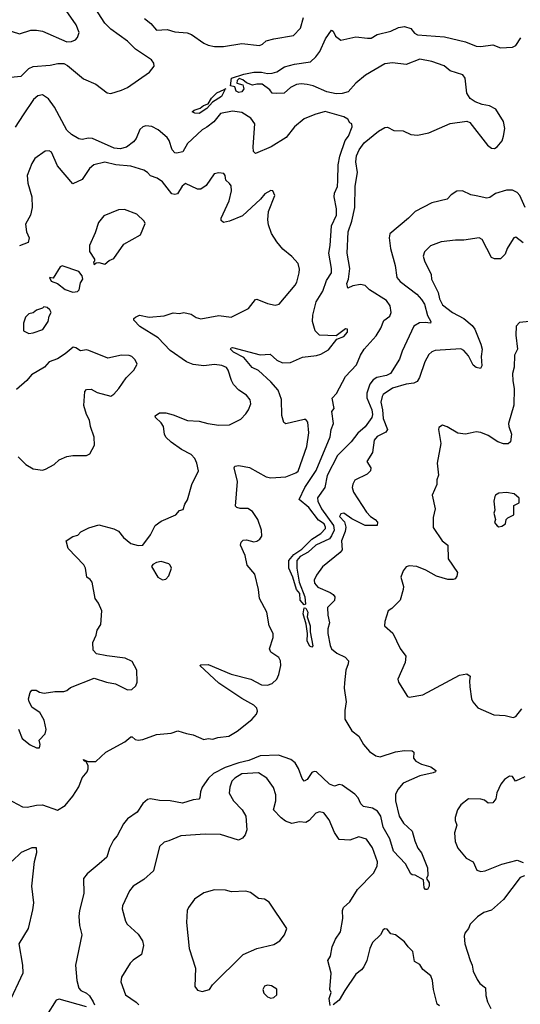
# Model space of a CAD drawing. Extents: x 2057697 to 2160550, y 827490 to 1016834.
# Tile 432 of 509: x 2088496 to 2091785, y 996148 to 1002620. Entities that reach past the tile are written whole.
import ezdxf

# ---------------------------------------------------------------- set-up
doc = ezdxf.new("R2010")
doc.units = 0

msp = doc.modelspace()

# ---------------------------------------------------------------- linework, layer by layer
at = {"layer": '0CON20XD'}
for points in [[(2088435, 1002241.8), (2088505, 1002249.2), (2088555, 1002298.7), (2088585, 1002312.2), (2088695, 1002321.2), (2088747.2, 1002332.8), (2088785, 1002331.2), (2088809.2, 1002319.2), (2088915, 1002230.4), (2088995, 1002195.5), (2089069.4, 1002139.4), (2089095, 1002135.5), (2089165.6, 1002155.6), (2089205, 1002173.9), (2089349.6, 1002275), (2089378.6, 1002315), (2089377.1, 1002335), (2089361.9, 1002355), (2089256.5, 1002425), (2089205, 1002477.8), (2089095, 1002556.4), (2089056, 1002596), (2088948, 1002765)], [(2088277.5, 1002625), (2088325, 1002582), (2088385, 1002570), (2088445, 1002541.2), (2088495, 1002526.7), (2088568.8, 1002551.2), (2088605, 1002552), (2088645, 1002544.2), (2088805, 1002473.8), (2088835, 1002476.2), (2088862.3, 1002487.7), (2088875, 1002502.5), (2088886, 1002535), (2088867.1, 1002585), (2088800.1, 1002680.1)], [(2089315, 1002626.7), (2089356.7, 1002595), (2089395, 1002551.4), (2089465, 1002554.4), (2089515, 1002540), (2089595.8, 1002534.2), (2089625, 1002522.2), (2089705, 1002465.6), (2089735, 1002451.5), (2089775, 1002443.5), (2089835, 1002444.5), (2089955, 1002463.8), (2090070.5, 1002449.5), (2090091.7, 1002458.3), (2090115, 1002481.2), (2090165, 1002493.3), (2090295, 1002516.2), (2090341.2, 1002565), (2090360, 1002635)], [(2091818.4, 1001385), (2091781.6, 1001465), (2091765, 1001484.1), (2091735, 1001498.9), (2091695, 1001498.9), (2091622, 1001478), (2091585, 1001450.9), (2091565, 1001446.8), (2091495, 1001462.7), (2091459.5, 1001469.5), (2091405, 1001494.6), (2091368.1, 1001491.9), (2091331.5, 1001468.5), (2091305, 1001440), (2091205, 1001415.8), (2091095, 1001360), (2091051.4, 1001315), (2090927.3, 1001212.7), (2090924.5, 1001185.5), (2090932.2, 1001115), (2090962.4, 1001005), (2090974.8, 1000924.8), (2090995, 1000898.8), (2091104.4, 1000815), (2091135, 1000780), (2091155, 1000750.8), (2091175.3, 1000675.3), (2091197.1, 1000635), (2091195, 1000624.3), (2091159.8, 1000629.8), (2091123.1, 1000626.9), (2091084.8, 1000605.2), (2091008.7, 1000441.3), (2090991.3, 1000388.7), (2090932.5, 1000295), (2090905, 1000280.4), (2090842.1, 1000267.9), (2090818.3, 1000251.7), (2090796.7, 1000223.3), (2090777.5, 1000165), (2090776.1, 1000135), (2090810.6, 1000055), (2090814.1, 1000025), (2090809.2, 1000005), (2090765, 999942.5), (2090717.4, 999902.6), (2090672.9, 999845), (2090585, 999754.2), (2090517.1, 999622.9), (2090501.2, 999545), (2090453.6, 999476.4), (2090454, 999455), (2090478.9, 999405), (2090558.2, 999295), (2090561.8, 999265), (2090545, 999227.5), (2090532, 999208), (2090442, 999165), (2090390.8, 999119.2), (2090338.9, 999091.1), (2090317.1, 999065), (2090316.7, 999015), (2090332.9, 998922.9), (2090369.2, 998825), (2090373, 998777), (2090365, 998772.5), (2090338.9, 998805), (2090337.4, 998847.4), (2090313.6, 998873.6), (2090289.5, 998955), (2090263.5, 999015), (2090263.3, 999065), (2090296.8, 999105), (2090350, 999140), (2090415, 999205.7), (2090475, 999241.9), (2090504.3, 999275), (2090505.7, 999285), (2090495.7, 999305), (2090459.1, 999329.1), (2090395, 999414.2), (2090331.1, 999465), (2090370.2, 999545), (2090443.9, 999656.1), (2090535, 999877.5), (2090543, 999927), (2090558, 999965), (2090547.5, 1000045), (2090562.5, 1000065), (2090548.3, 1000131.7), (2090576.4, 1000163.6), (2090635.6, 1000275), (2090709.3, 1000350.7), (2090735.3, 1000414.7), (2090760, 1000455), (2090838.3, 1000541.7), (2090868.3, 1000591.7), (2090888.6, 1000641.4), (2090928.3, 1000671.7), (2090936.8, 1000695), (2090929.3, 1000739.3), (2090905, 1000774.6), (2090795, 1000844.7), (2090765, 1000872.5), (2090735, 1000878.6), (2090685, 1000870), (2090652.5, 1000855), (2090646, 1000885), (2090655.6, 1000915), (2090664.1, 1000985), (2090647.5, 1001085), (2090655, 1001225.8), (2090678.6, 1001295), (2090697.4, 1001385), (2090699.5, 1001525), (2090716.5, 1001615), (2090704.8, 1001685), (2090708.2, 1001725), (2090727.1, 1001765), (2090758.9, 1001811.1), (2090853.3, 1001886.7), (2090895, 1001910.2), (2090912.3, 1001912.3), (2090955, 1001891.9), (2091015, 1001888.7), (2091065, 1001865.4), (2091108.9, 1001861.1), (2091183.8, 1001876.2), (2091325, 1001936.5), (2091433.2, 1001953.2), (2091453.3, 1001943.3), (2091570, 1001795), (2091595, 1001775.8), (2091615, 1001772.9), (2091633.8, 1001785), (2091665.7, 1001824.3), (2091675.6, 1001854.4), (2091683.3, 1001905), (2091675, 1001951.2), (2091625, 1002031.9), (2091583.9, 1002053.9), (2091535, 1002061.5), (2091488.8, 1002078.8), (2091455, 1002101.9), (2091435, 1002136.2), (2091422.7, 1002235), (2091407.2, 1002257.2), (2091325, 1002283.1), (2091285, 1002317.5), (2091205, 1002344.3), (2091125, 1002361.2), (2091035, 1002325.4), (2090945, 1002336.7), (2090895, 1002329.3), (2090767.1, 1002255), (2090705, 1002202.9), (2090654.1, 1002145.9), (2090615.4, 1002134.6), (2090575, 1002133.1), (2090515, 1002145.5), (2090424.6, 1002184.6), (2090384.6, 1002194.6), (2090345, 1002198.9), (2090315, 1002193.3), (2090275.5, 1002174.5), (2090233.9, 1002136.1), (2090185, 1002133.8), (2090155, 1002137.5), (2090139.3, 1002159.3), (2090090, 1002195), (2090055, 1002196.7), (2090025, 1002188.8), (2089985.7, 1002205.7), (2089962.5, 1002225), (2089937, 1002233), (2089925, 1002220), (2089923, 1002203), (2089961.2, 1002191.2), (2089968.8, 1002165), (2089955, 1002146), (2089935, 1002140.8), (2089919.2, 1002149.2), (2089909.3, 1002179.3), (2089881.2, 1002185), (2089887.5, 1002235), (2089968.5, 1002261.5), (2090035, 1002275.3), (2090085, 1002274.7), (2090125, 1002265.4), (2090155, 1002267.9), (2090185, 1002277.1), (2090235, 1002310.5), (2090302, 1002328), (2090406.2, 1002343.8), (2090442.5, 1002375), (2090468.9, 1002411.1), (2090505, 1002493.3), (2090545, 1002550), (2090555, 1002543.3), (2090571.3, 1002511.3), (2090605, 1002486), (2090705, 1002507.8), (2090781.4, 1002498.6), (2090805, 1002498.6), (2090845, 1002522.2), (2090935, 1002544.7), (2090985, 1002569.1), (2091025, 1002575.4), (2091065, 1002561.9), (2091091, 1002531), (2091110.5, 1002520.5), (2091286.2, 1002506.2), (2091424.8, 1002474.8), (2091495, 1002444.7), (2091525, 1002442.8), (2091604.6, 1002454.6), (2091655, 1002435.6), (2091735, 1002438.1), (2091755, 1002450.8), (2091789.6, 1002500.4)], [(2089675, 1002003.1), (2089647.5, 1002005), (2089630, 1002015), (2089642.5, 1002025), (2089682.5, 1002037.5), (2089703.3, 1002055), (2089734.4, 1002065.6), (2089755.8, 1002105), (2089790.4, 1002139.6), (2089839.7, 1002160.6), (2089850, 1002165), (2089839.7, 1002160.6), (2089842.5, 1002155), (2089820.8, 1002115), (2089762.2, 1002077.8), (2089725, 1002036), (2089675, 1002003.1)], [(2088415, 997498), (2088515, 997445.7), (2088545, 997443.3), (2088607, 997457), (2088645, 997457.8), (2088745, 997424.3), (2088795, 997454.4), (2088845.6, 997515), (2088883.2, 997576.8), (2088905, 997636.9), (2088938.5, 997675), (2088946.5, 997695), (2088945.4, 997715.4), (2088933, 997743), (2088920, 997745), (2088915, 997756), (2088943.3, 997743.3), (2088995, 997744.4), (2089060.8, 997805), (2089187, 997873), (2089225, 997905.8), (2089235, 997906.2), (2089255, 997888), (2089275, 997883.1), (2089305, 997887.5), (2089395, 997921.5), (2089490.5, 997929.5), (2089535, 997946.2), (2089591.7, 997928.3), (2089635, 997918.8), (2089705, 997888.8), (2089735, 997893.9), (2089765, 997890), (2089797.9, 997902.1), (2089869.8, 997910.2), (2089925, 997942.3), (2090020.2, 998019.8), (2090051.2, 998055), (2090058.8, 998075), (2090054, 998095), (2090034, 998115), (2089955, 998158.2), (2089805, 998258.6), (2089680, 998375), (2089685, 998380), (2089735, 998381.2), (2089885, 998317.5), (2090015, 998284.4), (2090085, 998248.1), (2090125, 998246.5), (2090155, 998256.7), (2090185.8, 998284.2), (2090199.6, 998315), (2090211.2, 998375), (2090209.5, 998405), (2090197.9, 998427.9), (2090145, 998463.3), (2090136.7, 998485), (2090161.2, 998558.8), (2090161.9, 998585), (2090134.7, 998634.7), (2090119.2, 998725), (2090071.8, 998815), (2090065.5, 998875), (2090041.1, 998975), (2089990, 999035), (2089977.2, 999097.2), (2089946.7, 999165), (2089950, 999185), (2089965, 999198.8), (2089985, 999200), (2090035, 999188.5), (2090055, 999192.5), (2090074, 999205), (2090086, 999225), (2090084.4, 999265), (2090060.5, 999335), (2090025, 999388), (2089995, 999406.2), (2089945, 999406.7), (2089922.5, 999412.5), (2089913, 999423), (2089927.9, 999585), (2089904.2, 999675), (2089910, 999685), (2089935, 999690), (2090005, 999675.8), (2090115, 999614.4), (2090145, 999608.1), (2090244.4, 999615.6), (2090309.5, 999640.5), (2090325, 999652.9), (2090382.1, 999815), (2090396.5, 999905), (2090388.1, 999975), (2090375, 999990.8), (2090365, 999991.9), (2090245, 999964.2), (2090231.3, 999971.3), (2090217.8, 1000017.8), (2090215, 1000123.3), (2090194.6, 1000185), (2090145, 1000240), (2090065, 1000312.8), (2090023.6, 1000333.6), (2089968.8, 1000398.8), (2089901.4, 1000435), (2089880, 1000455), (2089885, 1000463.8), (2089895, 1000464.3), (2090075, 1000417.3), (2090142.2, 1000422.2), (2090185, 1000381.9), (2090222.5, 1000365), (2090275, 1000366.9), (2090355, 1000401.4), (2090445, 1000412), (2090475, 1000422), (2090525, 1000450), (2090580.7, 1000519.3), (2090625, 1000537.5), (2090650, 1000565), (2090650, 1000585), (2090637, 1000587), (2090575, 1000542.5), (2090465, 1000547.1), (2090438.1, 1000575), (2090419.6, 1000635), (2090421.7, 1000678.3), (2090444.5, 1000765), (2090488.2, 1000835), (2090512.7, 1000905), (2090544, 1000956), (2090545.3, 1000985.3), (2090526.2, 1001085), (2090536.2, 1001135), (2090544.7, 1001265), (2090578, 1001335), (2090576.5, 1001376.5), (2090561.8, 1001455), (2090565, 1001478.8), (2090585, 1001523.3), (2090586.2, 1001563.8), (2090589.1, 1001665), (2090598.3, 1001721.7), (2090634.4, 1001825), (2090656.9, 1001855), (2090680, 1001915), (2090677.5, 1001935), (2090665, 1001942.5), (2090651.2, 1001965), (2090625, 1001981.9), (2090503.6, 1002016.4), (2090435, 1001997.1), (2090365, 1001968.1), (2090302, 1001915), (2090246.7, 1001845), (2090148, 1001785), (2090045, 1001740), (2090032.6, 1001752.6), (2090029.6, 1001785), (2090041.8, 1001935), (2090015, 1001973.3), (2089955, 1002009.6), (2089895, 1002017.9), (2089815, 1002003.6), (2089771.4, 1001948.6), (2089726.3, 1001913.7), (2089694.5, 1001895.5), (2089598.9, 1001805), (2089568, 1001752), (2089525, 1001741.8), (2089514.3, 1001745), (2089497.3, 1001765), (2089478.2, 1001825), (2089465.5, 1001845), (2089405, 1001896.1), (2089363.3, 1001916.7), (2089325, 1001921.4), (2089305, 1001915.6), (2089285, 1001896.9), (2089261.3, 1001838.7), (2089243.8, 1001816.2), (2089197.6, 1001782.4), (2089155, 1001770.4), (2089116.9, 1001775), (2088975, 1001838.4), (2088948.8, 1001841.2), (2088905, 1001832.5), (2088885, 1001836.5), (2088835, 1001864.7), (2088805, 1001893.2), (2088725.3, 1002045), (2088685, 1002098.9), (2088646.1, 1002126.1), (2088615, 1002118.5), (2088585.5, 1002095), (2088518.8, 1001995), (2088465, 1001913.3)], [(2088487, 997957), (2088511.2, 997895), (2088563.9, 997853.9), (2088605, 997833.3), (2088625, 997833.3), (2088630, 997855), (2088622.5, 997885), (2088663.6, 997926.4), (2088670, 997955), (2088656, 998015), (2088627.5, 998065), (2088578.3, 998098.3), (2088556.7, 998135), (2088553.9, 998156.1), (2088563.6, 998196.4), (2088575, 998212.5), (2088603, 998213), (2088625, 998200), (2088656.4, 998193.6), (2088726.4, 998203.6), (2088786.1, 998203.9), (2088805, 998210), (2088828.8, 998231.2), (2088985, 998292.5), (2089065, 998265.7), (2089124.4, 998254.4), (2089205, 998214), (2089232.7, 998217.3), (2089259.1, 998240.9), (2089267.5, 998265), (2089264.4, 998344.4), (2089235, 998402), (2089187.7, 998422.3), (2089068.6, 998438.6), (2089000.5, 998450.5), (2088977.5, 998475), (2088976.7, 998525), (2088998.8, 998575), (2089005, 998607.5), (2089028.8, 998645), (2089036.2, 998735), (2089014.2, 998784.2), (2088991.2, 998815), (2088971.7, 998921.7), (2088959.5, 998939.5), (2088937.5, 998955), (2088927.5, 999015), (2088917, 999037), (2088814.4, 999144.4), (2088800, 999195), (2088845, 999222.5), (2088878.3, 999231.7), (2088897, 999253), (2088949.3, 999280.7), (2089015, 999300), (2089115, 999272.5), (2089145, 999256.7), (2089176.7, 999215), (2089225, 999176), (2089274.1, 999164.1), (2089305, 999166.7), (2089355.8, 999234.2), (2089386.2, 999295), (2089425, 999323.8), (2089522.5, 999365), (2089545, 999392.5), (2089570, 999400), (2089580, 999435), (2089597.3, 999462.7), (2089626, 999565), (2089670, 999655), (2089660.6, 999705), (2089646, 999736), (2089622.4, 999762.4), (2089559.2, 999795), (2089491.7, 999841.7), (2089455.6, 999875), (2089446.7, 999895), (2089440.6, 999945), (2089425, 999970.8), (2089388, 1000005), (2089386, 1000015), (2089415, 1000035.8), (2089455, 1000035.6), (2089505, 1000023.3), (2089597.5, 999985), (2089675, 999981.1), (2089732.5, 999965), (2089805, 999954.4), (2089875, 999956.9), (2089948, 999995), (2089982, 1000028), (2089998.6, 1000055), (2090014, 1000095), (2090010.3, 1000120.3), (2089985, 1000152), (2089934.6, 1000184.6), (2089900.8, 1000220.8), (2089887, 1000247), (2089866.2, 1000316.2), (2089855, 1000332.5), (2089825, 1000346.4), (2089776.7, 1000353.3), (2089705, 1000344.5), (2089635, 1000353.1), (2089591.5, 1000371.5), (2089485, 1000444.5), (2089405, 1000529.1), (2089284.1, 1000604.1), (2089246.7, 1000645), (2089246.7, 1000655), (2089255.8, 1000664.2), (2089283, 1000677), (2089346.4, 1000663.6), (2089445, 1000673.6), (2089505, 1000691.9), (2089545, 1000688.6), (2089575, 1000694.2), (2089623.2, 1000683.2), (2089655, 1000662.5), (2089685, 1000652.5), (2089805, 1000674.3), (2089885, 1000664.3), (2089998.8, 1000721.2), (2090045, 1000781.2), (2090055, 1000783.8), (2090125, 1000754), (2090175, 1000744.2), (2090201.2, 1000748.8), (2090305.6, 1000874.4), (2090317.5, 1000895), (2090333.1, 1000955), (2090335, 1000980), (2090325, 1001016.7), (2090283.5, 1001063.5), (2090225, 1001111.1), (2090185, 1001160), (2090151.2, 1001215), (2090131.7, 1001271.7), (2090126.5, 1001305), (2090131.3, 1001358.7), (2090172.5, 1001465), (2090160, 1001495), (2090145, 1001496.2), (2090106.7, 1001475), (2090079.1, 1001440.9), (2089958.7, 1001331.3), (2089875, 1001296.2), (2089835, 1001287.5), (2089819.3, 1001299.3), (2089818.8, 1001315), (2089872, 1001428), (2089887.1, 1001495), (2089885, 1001526.7), (2089875, 1001543.8), (2089850, 1001565), (2089846.2, 1001595), (2089837.7, 1001607.7), (2089805, 1001613.3), (2089774.2, 1001605.8), (2089720.9, 1001529.1), (2089685, 1001506.2), (2089665, 1001506), (2089585, 1001543.8), (2089564, 1001525), (2089533.3, 1001475), (2089515, 1001470), (2089495.9, 1001475.9), (2089433.1, 1001553.1), (2089399.1, 1001579.1), (2089355, 1001593.1), (2089335, 1001615.7), (2089310.7, 1001630.7), (2089225, 1001657.5), (2089127.5, 1001665), (2089055, 1001682.9), (2088982.5, 1001665), (2088955, 1001641.4), (2088905, 1001569.2), (2088845, 1001540), (2088745, 1001660), (2088705, 1001750), (2088688.3, 1001758.3), (2088664, 1001756), (2088595, 1001706.7), (2088574.3, 1001675), (2088545.6, 1001595), (2088548.9, 1001545), (2088575.6, 1001455), (2088576.9, 1001385), (2088565.7, 1001335), (2088534.4, 1001275), (2088539.2, 1001225), (2088557.1, 1001185), (2088552, 1001155), (2088495, 1001132.9)], [(2088985, 1001010), (2088998.3, 1001021.7), (2089015, 1001023.3), (2089055, 1001012.5), (2089083.9, 1001036.1), (2089115, 1001050), (2089180, 1001145), (2089290, 1001205), (2089319.3, 1001279.3), (2089312.5, 1001295), (2089265, 1001341.2), (2089185, 1001371.2), (2089145, 1001370), (2089049.5, 1001330.5), (2089012.7, 1001287.3), (2088991.4, 1001218.6), (2088953.3, 1001135), (2088953.8, 1001095), (2088987.5, 1001045), (2088987.5, 1001032.5), (2088980, 1001025), (2088985, 1001010)], [(2091805, 1001153.3), (2091755, 1001190), (2091742.5, 1001185), (2091716.7, 1001145), (2091698, 1001115), (2091685, 1001077.5), (2091655, 1001047.5), (2091615, 1001047.5), (2091597, 1001057), (2091534.1, 1001174.1), (2091515, 1001186), (2091415, 1001170), (2091358.8, 1001171.2), (2091265, 1001160), (2091195, 1001134.3), (2091155.5, 1001094.5), (2091148.1, 1001065), (2091155.6, 1001035), (2091200, 1000945), (2091202, 1000915), (2091246.4, 1000826.4), (2091254.7, 1000785), (2091273.5, 1000745), (2091338.8, 1000695), (2091415, 1000655.5), (2091469, 1000609), (2091486.2, 1000585), (2091525, 1000486.2), (2091534.5, 1000455), (2091529.1, 1000405), (2091532, 1000345), (2091523, 1000327), (2091495, 1000332.5), (2091475, 1000348), (2091445, 1000409.2), (2091415, 1000444.3), (2091395, 1000455.6), (2091225.8, 1000444.2), (2091204.3, 1000435.7), (2091185, 1000420), (2091158.3, 1000371.7), (2091122.7, 1000267.3), (2091108, 1000242), (2091085, 1000230), (2091035, 1000223.5), (2090945, 1000196.9), (2090885, 1000155.6), (2090876.6, 1000143.4), (2090867.8, 1000105), (2090880.7, 1000055), (2090885, 999998.8), (2090913.3, 999925), (2090901.5, 999908.5), (2090845, 999878.9), (2090825.6, 999855), (2090814.3, 999775.7), (2090776.7, 999715), (2090802.9, 999675), (2090800, 999655), (2090778.1, 999631.9), (2090697.8, 999592.2), (2090683.9, 999566.1), (2090680.5, 999545), (2090688.9, 999515), (2090775, 999382.9), (2090801.1, 999355), (2090832.5, 999335), (2090846.3, 999316.3), (2090845, 999294.4), (2090765, 999295.3), (2090678.8, 999338.8), (2090625, 999375.6), (2090605, 999372.5), (2090597.1, 999355), (2090629.9, 999319.9), (2090638.4, 999285), (2090634.2, 999255), (2090609.4, 999195), (2090615.6, 999135), (2090602.1, 999117.9), (2090485, 999022.3), (2090445, 998968.8), (2090430.7, 998935), (2090433.8, 998915), (2090455, 998889.6), (2090535, 998854.4), (2090555, 998840.8), (2090565.6, 998825), (2090565, 998801.2), (2090519.4, 998755), (2090520, 998705), (2090531.9, 998655), (2090521.5, 998615), (2090521.1, 998585), (2090535.3, 998505.3), (2090545.5, 998485), (2090580, 998455), (2090635, 998430.5), (2090655.5, 998405), (2090654.6, 998385), (2090638.2, 998345), (2090631.1, 998261.1), (2090627.8, 998225), (2090640.8, 998135), (2090631.7, 998078.3), (2090632.4, 998022.4), (2090678.6, 997945), (2090725, 997911.2), (2090754.2, 997855), (2090795, 997809.4), (2090835, 997781.1), (2090865, 997774.5), (2090965, 997806.5), (2091025, 997815.5), (2091075, 997813.8), (2091086.2, 997805), (2091084.5, 997765), (2091099.4, 997745), (2091135, 997726.2), (2091197.6, 997707.6), (2091230, 997685), (2091227.5, 997675), (2091211.7, 997668.3), (2091125, 997648.9), (2091015, 997601.2), (2090980.2, 997559.8), (2090965, 997527.5), (2090964.6, 997485.4), (2090989.6, 997385), (2091018.2, 997338.2), (2091075, 997285.7), (2091093, 997223), (2091112.5, 997175), (2091135, 997144), (2091176, 997045), (2091176.7, 996995), (2091170, 996975), (2091185.8, 996945.8), (2091186.2, 996925), (2091175, 996902.5), (2091161.7, 996901.7), (2091153.9, 996913.9), (2091150, 996965), (2091095, 996997.5), (2091075, 996998.8), (2091065, 997006.2), (2091030.6, 997070.6), (2090952, 997155), (2090927.8, 997235), (2090885, 997312.5), (2090868.1, 997385), (2090846.3, 997416.3), (2090815, 997436.9), (2090755, 997447.9), (2090737.1, 997465), (2090720.4, 997505), (2090698.7, 997528.7), (2090615, 997589.2), (2090595, 997592.7), (2090565, 997582.5), (2090530.8, 997595), (2090445, 997675.7), (2090431.7, 997678.3), (2090415, 997672), (2090384.3, 997625), (2090364.6, 997614.6), (2090352.3, 997632.3), (2090328.6, 997698.6), (2090305.2, 997735.2), (2090277.6, 997757.6), (2090195.7, 997785.7), (2090075, 997780.2), (2090000.4, 997749.6), (2089935, 997735.6), (2089845.4, 997705), (2089769.1, 997665), (2089736.3, 997635), (2089695.3, 997575), (2089683.4, 997545), (2089680, 997505), (2089672.9, 997497.1), (2089635, 997491.5), (2089565, 997468.9), (2089485, 997484.8), (2089415, 997487.1), (2089355, 997498.9), (2089335, 997494.5), (2089305, 997467.8), (2089268.6, 997411.4), (2089205, 997366), (2089177.1, 997335), (2089136.2, 997255), (2089112.7, 997227.3), (2089085.5, 997175), (2089067.3, 997115), (2089018, 997072)], [(2088845, 1000829.2), (2088875, 1000833.3), (2088886.7, 1000845), (2088895, 1000890), (2088910, 1000915), (2088907, 1000937), (2088883.6, 1000963.6), (2088775, 1001002), (2088762, 1000995), (2088715, 1000920), (2088692.5, 1000925), (2088701.7, 1000901.7), (2088745, 1000886.7), (2088795, 1000846), (2088845, 1000829.2)], [(2088555, 1000557.5), (2088585, 1000562.5), (2088647.3, 1000582.7), (2088683.3, 1000635), (2088688.3, 1000671.7), (2088702.5, 1000695), (2088693, 1000713), (2088675, 1000727.5), (2088655, 1000732.5), (2088645, 1000723.3), (2088605, 1000710), (2088585, 1000692.5), (2088555, 1000686), (2088534, 1000665), (2088520, 1000625), (2088520, 1000575), (2088555, 1000557.5)], [(2091845, 1000636.2), (2091780.5, 1000629.5), (2091758.8, 1000605), (2091756, 1000545), (2091766.2, 1000455), (2091746.2, 1000415), (2091744.1, 1000335.9), (2091734.2, 1000295), (2091735.8, 1000245), (2091745.7, 1000195), (2091742.5, 1000085), (2091707.9, 999965), (2091709.5, 999945), (2091728.1, 999895), (2091720, 999845), (2091705, 999832), (2091675, 999832.2), (2091637.5, 999845), (2091575, 999885.6), (2091525.3, 999905.3), (2091495, 999910.8), (2091455, 999901.9), (2091425, 999895.6), (2091375, 999901.9), (2091305, 999944), (2091275, 999954.2), (2091250.3, 999939.7), (2091247.5, 999925), (2091262.5, 999835), (2091238, 999705), (2091248, 999625), (2091236.7, 999595), (2091237.5, 999565), (2091206, 999495), (2091226.2, 999405), (2091212.3, 999347.7), (2091212.7, 999282.7), (2091272, 999195), (2091308.8, 999165), (2091312, 999075), (2091372.5, 998985), (2091367.7, 998962.3), (2091356.7, 998945), (2091345, 998940), (2091309.1, 998939.1), (2091235, 998962.2), (2091165, 999001.9), (2091105, 999025.6), (2091055, 999030), (2091036.1, 999023.9), (2091015, 998997.5), (2091000, 998955), (2091016.7, 998895), (2091016.2, 998875), (2090996.7, 998805), (2090940.7, 998749.3), (2090916.4, 998733.6), (2090896, 998665), (2090893.3, 998635), (2090947.3, 998587.3), (2090995, 998487.5), (2091033.8, 998435), (2091029.2, 998395), (2090980.8, 998285), (2090986, 998265), (2091045, 998170), (2091055, 998166.7), (2091145, 998181.1), (2091385, 998312.2), (2091435, 998320.8), (2091456.2, 998305), (2091450.8, 998275), (2091454.4, 998235), (2091465.7, 998155), (2091474.2, 998135), (2091507.3, 998097.3), (2091611.2, 998051.2), (2091685, 998046.9), (2091737.9, 998032.1), (2091755, 998040), (2091795, 998088.8)], [(2088645, 999659.4), (2088665, 999664.3), (2088722, 999695), (2088754.3, 999725.7), (2088805, 999747.5), (2088844.4, 999755.6), (2088935, 999754.3), (2088956.2, 999765), (2088987.9, 999822.1), (2088985.7, 999875), (2088961.4, 999945), (2088955, 999986.7), (2088934.4, 1000025), (2088917.3, 1000082.7), (2088924.4, 1000175.6), (2088935, 1000188), (2088965, 1000192), (2089005, 1000169.2), (2089095, 1000146), (2089115, 1000158.8), (2089146, 1000195), (2089194.5, 1000265.5), (2089245, 1000316.7), (2089267.5, 1000355), (2089255, 1000383.3), (2089232.5, 1000405), (2089215, 1000412), (2089165, 1000414.2), (2089074.1, 1000394.1), (2088950, 1000445), (2088935, 1000448.8), (2088895, 1000443.3), (2088865, 1000463.3), (2088846.4, 1000466.4), (2088795, 1000422.5), (2088745, 1000390), (2088689.5, 1000370.5), (2088658.8, 1000335), (2088573.3, 1000285), (2088542.7, 1000247.3), (2088475, 1000190)], [(2088485, 999746.7), (2088536.2, 999695), (2088585, 999666.9), (2088645, 999659.4)], [(2091645, 999286.2), (2091665, 999290), (2091687.5, 999305), (2091692.5, 999335), (2091702.5, 999345), (2091742.5, 999365), (2091743, 999427), (2091777.5, 999445), (2091778.8, 999475), (2091745, 999504), (2091695, 999511.2), (2091645, 999506.7), (2091622.5, 999495), (2091617.5, 999485), (2091612.5, 999455), (2091617.5, 999395), (2091612.5, 999375), (2091623.3, 999335), (2091616.7, 999315), (2091632.3, 999292.3), (2091645, 999286.2)], [(2089435, 998938.8), (2089455, 998941.2), (2089475.9, 998964.1), (2089493.3, 999015), (2089483.3, 999035), (2089475, 999043.3), (2089425, 999058.8), (2089395, 999052.5), (2089370.7, 999039.3), (2089362.5, 999025), (2089403.3, 998955), (2089435, 998938.8)], [(2090415, 998494.3), (2090401.7, 998501.7), (2090384.5, 998535), (2090386, 998585), (2090377.5, 998647.5), (2090358.2, 998715), (2090365, 998753.3), (2090375, 998751.2), (2090389.5, 998725), (2090385.8, 998695), (2090404.5, 998635), (2090405.5, 998595), (2090421.1, 998505), (2090415, 998494.3)], [(2090535, 996140), (2090530, 996185), (2090543.3, 996225), (2090533.8, 996245), (2090542.3, 996352.3), (2090520, 996435), (2090538.6, 996465), (2090549.2, 996525), (2090571.5, 996575), (2090603.1, 996625), (2090619.2, 996710.8), (2090617.5, 996765), (2090623.3, 996785), (2090665, 996821.4), (2090715, 996901.9), (2090821.4, 997008.6), (2090844.6, 997055.4), (2090846.5, 997083.5), (2090815, 997176), (2090775, 997232.5), (2090725, 997247.5), (2090665, 997227.1), (2090595, 997231.2), (2090565, 997276), (2090529.3, 997359.3), (2090493.3, 997406.7), (2090465, 997412.5), (2090441.2, 997405), (2090398.6, 997355), (2090375, 997343.8), (2090335, 997347.5), (2090285, 997337.1), (2090241.8, 997351.8), (2090212.8, 997372.8), (2090164, 997425), (2090179.1, 997485), (2090178.2, 997525), (2090162.4, 997572.4), (2090120, 997635), (2090065, 997669.1), (2089955, 997662.1), (2089908.6, 997635), (2089889.4, 997615), (2089875.6, 997575), (2089873.1, 997535), (2089900, 997485), (2089956.8, 997426.8), (2089980.8, 997385), (2089988.8, 997295), (2089977.7, 997262.3), (2089959.5, 997240.5), (2089933.9, 997226.1), (2089815.7, 997264.3), (2089715, 997267.1), (2089555, 997256), (2089475, 997222)], [(2091815, 997643.5), (2091754.3, 997614.3), (2091734.5, 997644.5), (2091715, 997647.3), (2091681.9, 997625), (2091657.8, 997595), (2091632, 997538), (2091625, 997498.8), (2091605, 997471.9), (2091575, 997469.4), (2091549.3, 997489.3), (2091525, 997496.7), (2091445, 997497.5), (2091395, 997459.2), (2091372.5, 997425), (2091358.1, 997375), (2091357.8, 997355), (2091368.9, 997325), (2091353.1, 997275), (2091358.3, 997218.3), (2091375.8, 997175), (2091428.8, 997108.8), (2091476.7, 997085), (2091500.3, 997030.3), (2091525, 997020), (2091555, 997024.5), (2091665, 997068.2), (2091765, 997095.5), (2091805, 997080)], [(2088425, 996152), (2088517.3, 996355), (2088516.4, 996405), (2088492.9, 996545), (2088553.8, 996645), (2088582.3, 996767.7), (2088587.4, 996815), (2088576.2, 996925), (2088593.3, 997086.7), (2088608.5, 997145), (2088605, 997176.7), (2088575, 997176.7), (2088504.3, 997145.7), (2088445, 997089.6)], [(2089475, 997222), (2089445, 997213.8), (2089414.3, 997185.7), (2089375.8, 997025), (2089311.2, 996968.8), (2089241.4, 996925), (2089216.6, 996893.4), (2089172, 996795), (2089170, 996775), (2089190, 996695), (2089202.5, 996675), (2089275, 996608), (2089302.9, 996565), (2089308.1, 996535), (2089295.5, 996474.5), (2089241.8, 996438.2), (2089222.4, 996417.6), (2089164.3, 996325), (2089159.2, 996295), (2089190.9, 996210.9), (2089261.3, 996161.3), (2089278, 996145)], [(2089018, 997072), (2088938, 997005), (2088915.7, 996974.3), (2088917.8, 996875), (2088888.2, 996765), (2088883.7, 996725), (2088889.4, 996665), (2088904.6, 996605), (2088862.3, 996405), (2088871.9, 996305), (2088883.4, 996253.4), (2088897.4, 996237.4), (2088935, 996220.5), (2088955, 996202.5), (2088978.6, 996165), (2088986.2, 996145)], [(2091812.3, 996992.3), (2091785, 996981.4), (2091675, 996836.5), (2091595, 996767.1), (2091545, 996752), (2091505, 996722.9), (2091455.8, 996675), (2091444.3, 996645), (2091420.6, 996615), (2091415.6, 996595), (2091420.6, 996545), (2091455.7, 996435), (2091468.6, 996405), (2091475.8, 996365), (2091501.7, 996311.7), (2091520, 996285), (2091556, 996255), (2091559.4, 996205), (2091569.4, 996165), (2091590.9, 996120.9)], [(2089695, 996232.5), (2089742.5, 996245), (2089762.5, 996275), (2089964, 996475), (2090055, 996514.2), (2090165, 996541.4), (2090205.4, 996564.6), (2090236.4, 996603.6), (2090250.8, 996645), (2090135, 996819.1), (2090105, 996837.9), (2090065, 996842.2), (2090013, 996883), (2089981.7, 996891.7), (2089886.4, 996886.4), (2089847.7, 996897.7), (2089775, 996900), (2089705, 996880), (2089645, 996839.2), (2089604, 996785), (2089596, 996765), (2089591.9, 996685), (2089610, 996515), (2089651.2, 996385), (2089647.5, 996265), (2089665, 996240), (2089695, 996232.5)], [(2091255, 996136.7), (2091238.8, 996148.8), (2091214.5, 996245), (2091207.8, 996305), (2091196.7, 996335), (2091145.4, 996375.4), (2091125, 996408.8), (2091089.7, 996429.7), (2091079.5, 996495), (2091048.6, 996525), (2091025, 996558.8), (2090965, 996603.3), (2090935, 996611.2), (2090910.7, 996640.7), (2090895, 996643.3), (2090885, 996636.2), (2090866, 996605), (2090815, 996554), (2090796.4, 996515), (2090776.9, 996435), (2090756.7, 996395), (2090741.4, 996375), (2090704.3, 996345.7), (2090631.2, 996238.8), (2090594.2, 996175), (2090555, 996143.8)], [(2090145, 996187.5), (2090165, 996192.5), (2090185, 996210), (2090185, 996247.5), (2090149.3, 996269.3), (2090125, 996272.5), (2090103.6, 996266.4), (2090092.5, 996245), (2090100.7, 996220.7), (2090125, 996197.5), (2090145, 996187.5)], [(2088935, 996130), (2088755, 996181.8), (2088735.8, 996175), (2088671.2, 996075)]]:
    msp.add_lwpolyline(points, dxfattribs=at)

doc.saveas('drawing.dxf')
